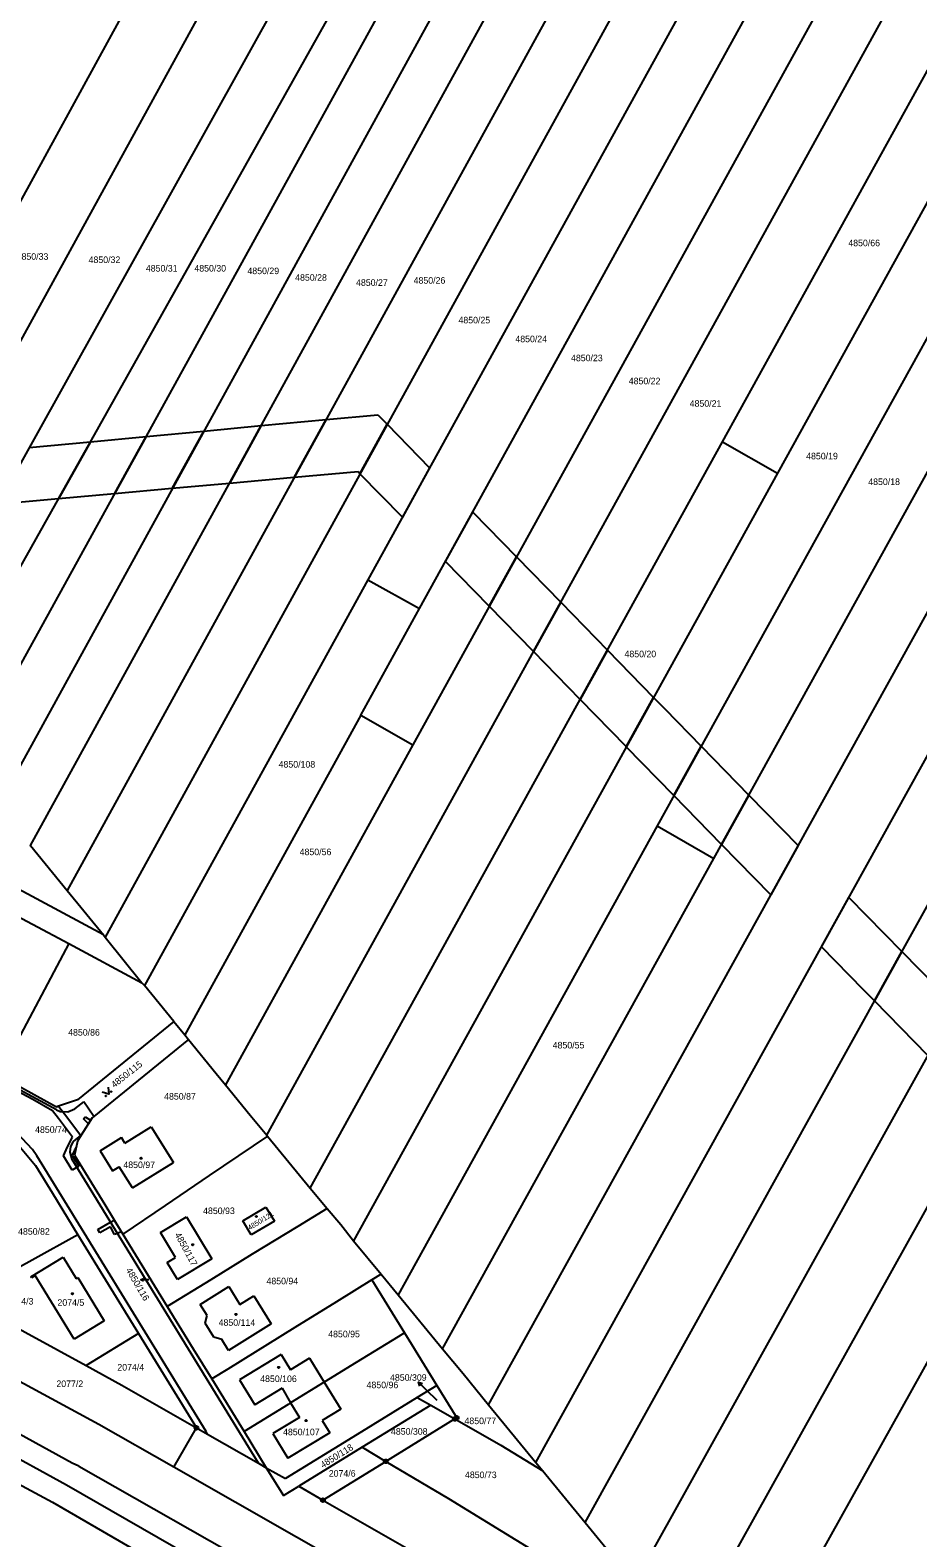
# Model space of a CAD drawing. Extents: x -593183 to -588034, y -1130415 to -1124994.
# Drawn here: x -590230.8 to -590000.6, y -1128322.5 to -1127931.9 of the extents above; entities that cross this region are included whole.
import ezdxf

# ---------------------------------------------------------------- set-up
doc = ezdxf.new("R2010")
doc.units = 0
for name, color, linetype in [('Vrstva 1', 7, 'Continuous'), ('Vrstva 16', 7, 'Continuous'), ('Vrstva 18', 7, 'Continuous'), ('Vrstva 19', 7, 'Continuous'), ('Vrstva 24', 7, 'Continuous'), ('Vrstva 25', 7, 'Continuous'), ('Vrstva 27', 7, 'Continuous')]:
    doc.layers.add(name, color=color, linetype=linetype)

msp = doc.modelspace()

# ---------------------------------------------------------------- linework, layer by layer
at = {"layer": 'Vrstva 1'}
for p, q in [((-590247.64, -1128122.36), (-590063.85, -1127788.98)), ((-590052.36, -1127793.11), (-590239.11, -1128132.82)), ((-590230.65, -1128143.18), (-590041.55, -1127799.08)), ((-590256.27, -1128111.83), (-590083.36, -1127803.85)), ((-590029.27, -1127805.9), (-590221.16, -1128154.82)), ((-590016.69, -1127813.13), (-590211.32, -1128166.89)), ((-590003.51, -1127820.7), (-590102.28, -1128000)), ((-590084.72, -1128000), (-589990.12, -1127828.39)), ((-590117.66, -1127836.27), (-590265.03, -1128101.17)), ((-589976.59, -1127836.17), (-590131.55, -1128117.06)), ((-590169.44, -1128218.19), (-589962.93, -1127844.01)), ((-590051.3, -1128038.51), (-589948.45, -1127852.33)), ((-589934.19, -1127860.52), (-590037.02, -1128046.65)), ((-590154.93, -1127869.68), (-590275.25, -1128088.73)), ((-589919.45, -1127868.99), (-590068.22, -1128138.08)), ((-590053.56, -1128146.52), (-589904.71, -1127877.46)), ((-590111.95, -1128288.06), (-589889.36, -1127886.28)), ((-590189, -1127895.27), (-590287.06, -1128074.36)), ((-590099.69, -1128302.98), (-589873.66, -1127895.29)), ((-590086.89, -1128318.54), (-589857.21, -1127904.69)), ((-590074, -1128334.23), (-589840.46, -1127914.17)), ((-589823.84, -1127923.58), (-590061.19, -1128349.82)), ((-589806.7, -1127933.28), (-590032.15, -1128337.92)), ((-590102.28, -1128000), (-590143.21, -1128074.29)), ((-590129.78, -1128081.74), (-590084.72, -1128000)), ((-590158.13, -1128231.92), (-590051.3, -1128038.51)), ((-590051.3, -1128038.51), (-590037.02, -1128046.65)), ((-590037.02, -1128046.65), (-590146.9, -1128245.55)), ((-590143.21, -1128074.29), (-590201.11, -1128179.4)), ((-590143.21, -1128074.29), (-590129.78, -1128081.74)), ((-590144.99, -1128109.33), (-590129.78, -1128081.74)), ((-590144.99, -1128109.33), (-590190.67, -1128192.2)), ((-590144.99, -1128109.33), (-590131.55, -1128117.06)), ((-590131.55, -1128117.06), (-590180.13, -1128205.12)), ((-590211.78, -1128166.33), (-590265.59, -1128137.33)), ((-590068.22, -1128138.08), (-590135.38, -1128259.55)), ((-590068.22, -1128138.08), (-590053.56, -1128146.52)), ((-590230.86, -1128143.03), (-590230.65, -1128143.18)), ((-590230.65, -1128143.18), (-590221.16, -1128154.82)), ((-590123.85, -1128273.57), (-590053.56, -1128146.52)), ((-590221.16, -1128154.82), (-590211.78, -1128166.33)), ((-590241.02, -1128157.72), (-590220.73, -1128168.54)), ((-590211.78, -1128166.33), (-590211.32, -1128166.89)), ((-590220.73, -1128168.54), (-590238.84, -1128202.69)), ((-590220.73, -1128168.54), (-590201.76, -1128178.77)), ((-590211.32, -1128166.89), (-590201.76, -1128178.77)), ((-590201.11, -1128179.4), (-590201.76, -1128178.77)), ((-590193.47, -1128188.77), (-590201.11, -1128179.4)), ((-590223.89, -1128211.66), (-590273.08, -1128185)), ((-590193.47, -1128188.77), (-590218.46, -1128209.08)), ((-590193.47, -1128188.77), (-590190.67, -1128192.2)), ((-590189.68, -1128193.42), (-590214.24, -1128213.38)), ((-590190.67, -1128192.2), (-590189.68, -1128193.42)), ((-590189.68, -1128193.42), (-590182.49, -1128202.18)), ((-590238.84, -1128202.69), (-590223.92, -1128210.83)), ((-590182.49, -1128202.18), (-590180.13, -1128205.12)), ((-590180.13, -1128205.12), (-590173.68, -1128213.03)), ((-590218.46, -1128209.08), (-590223.92, -1128210.83)), ((-590219.17, -1128211.42), (-590216.84, -1128209.58)), ((-590214.24, -1128213.38), (-590216.84, -1128209.58)), ((-590230.14, -1128221.89), (-590240.92, -1128210.51)), ((-590223.89, -1128211.66), (-590222.98, -1128212.06)), ((-590222.98, -1128212.06), (-590221.01, -1128212.13)), ((-590221.01, -1128212.13), (-590219.17, -1128211.42)), ((-590214.24, -1128213.38), (-590214.69, -1128213.74)), ((-590173.68, -1128213.03), (-590172.01, -1128215.08)), ((-590214.69, -1128213.74), (-590217.53, -1128218.19)), ((-590206.17, -1128220.28), (-590199.37, -1128216.06)), ((-590199.37, -1128216.06), (-590193.6, -1128225.29)), ((-590172.01, -1128215.08), (-590169.44, -1128218.19)), ((-590236.25, -1128217.78), (-590229.38, -1128226.07)), ((-590220.34, -1128222.58), (-590220.21, -1128221.17)), ((-590220.21, -1128221.17), (-590219.5, -1128219.81)), ((-590219.5, -1128219.81), (-590217.53, -1128218.19)), ((-590218.51, -1128219.72), (-590219.28, -1128223.42)), ((-590217.53, -1128218.19), (-590218.51, -1128219.72)), ((-590212.59, -1128222.28), (-590207.06, -1128218.84)), ((-590206.17, -1128220.28), (-590207.06, -1128218.84)), ((-590169.24, -1128218.44), (-590184.34, -1128228.69)), ((-590169.44, -1128218.19), (-590169.24, -1128218.44)), ((-590169.24, -1128218.44), (-590158.13, -1128231.92)), ((-590228.98, -1128223.52), (-590230.14, -1128221.89)), ((-590216.72, -1128243.5), (-590228.98, -1128223.52)), ((-590219.83, -1128224.5), (-590220.34, -1128222.58)), ((-590210.98, -1128238.99), (-590219.83, -1128224.5)), ((-590219.28, -1128223.42), (-590211.43, -1128236.21)), ((-590212.59, -1128222.28), (-590209.37, -1128227.44)), ((-590229.38, -1128226.07), (-590224.99, -1128233.22)), ((-590209.37, -1128227.44), (-590207.68, -1128226.37)), ((-590204.22, -1128231.88), (-590207.68, -1128226.37)), ((-590204.22, -1128231.88), (-590193.6, -1128225.29)), ((-590184.34, -1128228.69), (-590195.76, -1128236.44)), ((-590158.13, -1128231.92), (-590153.8, -1128237.18)), ((-590224.99, -1128233.22), (-590218.37, -1128244)), ((-590211.43, -1128236.21), (-590207.41, -1128242.76)), ((-590195.76, -1128236.44), (-590206.72, -1128243.88)), ((-590175.62, -1128240.41), (-590169.64, -1128236.82)), ((-590169.64, -1128236.82), (-590167.45, -1128240.45)), ((-590174.07, -1128299.15), (-590210.98, -1128238.99)), ((-590196.96, -1128243.44), (-590190.25, -1128239.36)), ((-590190.25, -1128239.36), (-590183.63, -1128250.23)), ((-590173.43, -1128244.06), (-590175.62, -1128240.41)), ((-590167.45, -1128240.45), (-590173.43, -1128244.06)), ((-590153.8, -1128237.18), (-590161.38, -1128241.84)), ((-590153.8, -1128237.18), (-590150.23, -1128241.32)), ((-590218.37, -1128244), (-590230.2, -1128250.56)), ((-590218.37, -1128244), (-590202.67, -1128269.56)), ((-590185.16, -1128295.01), (-590216.72, -1128243.5)), ((-590207.41, -1128242.76), (-590206.72, -1128243.88)), ((-590206.72, -1128243.88), (-590195.2, -1128262.62)), ((-590193.04, -1128249.86), (-590196.96, -1128243.44)), ((-590161.38, -1128241.84), (-590173.16, -1128249.07)), ((-590150.23, -1128241.32), (-590146.9, -1128245.55)), ((-590146.9, -1128245.55), (-590139.76, -1128254.22)), ((-590230.2, -1128250.56), (-590238.51, -1128255.17)), ((-590230.54, -1128254.94), (-590222.22, -1128249.79)), ((-590222.22, -1128249.79), (-590218.83, -1128255.38)), ((-590195.23, -1128251.2), (-590193.04, -1128249.86)), ((-590192.52, -1128255.62), (-590195.23, -1128251.2)), ((-590183.63, -1128250.23), (-590192.52, -1128255.62)), ((-590173.16, -1128249.07), (-590183.88, -1128255.66)), ((-590230.41, -1128255.15), (-590230.54, -1128254.94)), ((-590229.43, -1128254.55), (-590230.41, -1128255.15)), ((-590219.31, -1128271.03), (-590229.43, -1128254.55)), ((-590218.83, -1128255.38), (-590218.4, -1128255.12)), ((-590218.4, -1128255.12), (-590211.58, -1128266.28)), ((-590183.88, -1128255.66), (-590195.2, -1128262.62)), ((-590142.14, -1128255.69), (-590151.36, -1128261.39)), ((-590139.76, -1128254.22), (-590142.14, -1128255.69)), ((-590142.14, -1128255.69), (-590133.7, -1128269.43)), ((-590139.76, -1128254.22), (-590135.38, -1128259.55)), ((-590186.67, -1128262.05), (-590179.29, -1128257.43)), ((-590179.29, -1128257.43), (-590176.4, -1128262.07)), ((-590176.4, -1128262.07), (-590172.79, -1128259.82)), ((-590172.79, -1128259.82), (-590168.26, -1128267.09)), ((-590135.38, -1128259.55), (-590123.85, -1128273.57)), ((-590248.14, -1128260.51), (-590216.27, -1128277.91)), ((-590195.2, -1128262.62), (-590188.46, -1128273.58)), ((-590184.9, -1128264.93), (-590186.67, -1128262.05)), ((-590151.36, -1128261.39), (-590162.14, -1128268.06)), ((-590211.58, -1128266.28), (-590219.31, -1128271.03)), ((-590185.37, -1128266.91), (-590184.9, -1128264.93)), ((-590183.13, -1128270.57), (-590185.37, -1128266.91)), ((-590162.14, -1128268.06), (-590179.54, -1128278.81)), ((-590168.26, -1128267.09), (-590179.32, -1128273.98)), ((-590202.67, -1128269.56), (-590216.27, -1128277.91)), ((-590202.67, -1128269.56), (-590187.63, -1128294.04)), ((-590181.1, -1128271.11), (-590183.13, -1128270.57)), ((-590179.32, -1128273.98), (-590181.1, -1128271.11)), ((-590135.35, -1128270.44), (-590146.23, -1128277.13)), ((-590133.7, -1128269.43), (-590135.35, -1128270.44)), ((-590133.7, -1128269.43), (-590131.88, -1128272.4)), ((-590188.46, -1128273.58), (-590183.68, -1128281.37)), ((-590165.67, -1128275.04), (-590176.46, -1128281.57)), ((-590165.67, -1128275.04), (-590163.22, -1128279.02)), ((-590158.36, -1128276.01), (-590163.22, -1128279.02)), ((-590158.36, -1128276.01), (-590154.51, -1128282.22)), ((-590131.88, -1128272.4), (-590125.32, -1128283.06)), ((-590123.85, -1128273.57), (-590118.53, -1128280)), ((-590212.99, -1128293.16), (-590241.71, -1128277.58)), ((-590216.27, -1128277.91), (-590207, -1128282.98)), ((-590179.54, -1128278.81), (-590183.68, -1128281.37)), ((-590146.23, -1128277.13), (-590154.51, -1128282.22)), ((-590207, -1128282.98), (-590187.63, -1128294.04)), ((-590183.68, -1128281.37), (-590175.3, -1128295)), ((-590176.46, -1128281.57), (-590172.48, -1128288.05)), ((-590165.46, -1128283.75), (-590172.48, -1128288.05)), ((-590165.46, -1128283.75), (-590163.24, -1128287.59)), ((-590154.51, -1128282.22), (-590163.24, -1128287.59)), ((-590154.51, -1128282.22), (-590150.2, -1128289.17)), ((-590125.32, -1128283.06), (-590130.39, -1128286.17)), ((-590118.53, -1128280), (-590111.95, -1128288.06)), ((-590163.24, -1128287.59), (-590163.88, -1128287.98)), ((-590163.24, -1128287.59), (-590160.97, -1128291.32)), ((-590130.39, -1128286.17), (-590148.24, -1128297.15)), ((-590130.39, -1128286.17), (-590126.92, -1128288.15)), ((-590252.77, -1128291.6), (-590221.34, -1128308.77)), ((-590219.89, -1128303.18), (-590247.01, -1128288.36)), ((-590163.88, -1128287.98), (-590175.3, -1128295)), ((-590160.97, -1128291.32), (-590167.81, -1128295.52)), ((-590150.2, -1128289.17), (-590155.02, -1128292.16)), ((-590126.92, -1128288.15), (-590144.7, -1128299.07)), ((-590126.92, -1128288.15), (-590120.63, -1128291.73)), ((-590111.95, -1128288.06), (-590099.69, -1128302.98)), ((-590193.47, -1128304.27), (-590212.99, -1128293.16)), ((-590193.47, -1128304.27), (-590187.63, -1128294.04)), ((-590187.63, -1128294.04), (-590184.74, -1128295.69)), ((-590184.74, -1128295.69), (-590185.16, -1128295.01)), ((-590175.3, -1128295), (-590169.54, -1128304.38)), ((-590167.81, -1128295.52), (-590163.98, -1128301.88)), ((-590153.06, -1128295.31), (-590163.98, -1128301.88)), ((-590155.02, -1128292.16), (-590153.06, -1128295.31)), ((-590120.63, -1128291.73), (-590138.54, -1128302.72)), ((-590120.63, -1128291.73), (-590108.72, -1128298.52)), ((-590184.74, -1128295.69), (-590171.58, -1128303.22)), ((-590171.58, -1128303.22), (-590174.07, -1128299.15)), ((-590148.24, -1128297.15), (-590164.6, -1128307.2)), ((-590144.7, -1128299.07), (-590161.14, -1128309.18)), ((-590144.7, -1128299.07), (-590138.54, -1128302.72)), ((-590108.72, -1128298.52), (-590097.81, -1128305.17)), ((-590249.77, -1128300.01), (-590224.97, -1128313.33)), ((-590218.14, -1128303.96), (-590219.89, -1128303.18)), ((-590171.58, -1128303.22), (-590169.54, -1128304.38)), ((-590154.86, -1128312.77), (-590138.54, -1128302.72)), ((-590138.54, -1128302.72), (-590122.34, -1128312.32)), ((-590099.69, -1128302.98), (-590097.81, -1128305.17)), ((-590218.14, -1128303.96), (-590139.79, -1128348.45)), ((-590133.81, -1128338.21), (-590193.47, -1128304.27)), ((-590169.54, -1128304.38), (-590164.6, -1128307.2)), ((-590169.54, -1128304.38), (-590165.1, -1128311.61)), ((-590097.81, -1128305.17), (-590086.89, -1128318.54)), ((-590221.34, -1128308.77), (-590145.56, -1128352.29)), ((-590165.1, -1128311.61), (-590161.14, -1128309.18)), ((-590161.14, -1128309.18), (-590154.86, -1128312.77)), ((-590224.97, -1128313.33), (-590146.53, -1128358.67)), ((-590154.86, -1128312.77), (-590127.62, -1128328.33)), ((-590122.34, -1128312.32), (-590061.19, -1128349.82)), ((-590086.89, -1128318.54), (-590074, -1128334.23))]:
    msp.add_line(p, q, dxfattribs=at)
msp.add_lwpolyline([(-590125.32, -1128283.06), (-590120.17, -1128291.44), (-590120.63, -1128291.73)], dxfattribs=at)
at = {"layer": 'Vrstva 16'}
msp.add_line((-590125.27, -1128286.97), (-590127.97, -1128284.32), dxfattribs=at)
at = {"layer": 'Vrstva 24'}
for centre, radius in [((-590120.63, -1128291.73), 0.5), ((-590120.17, -1128291.44), 0.5), ((-590120.17, -1128291.44), 0.0327), ((-590187.63, -1128294.04), 0.5), ((-590187.63, -1128294.04), 0.0327), ((-590120.63, -1128291.73), 0.0327), ((-590138.54, -1128302.72), 0.5), ((-590138.54, -1128302.72), 0.0327), ((-590154.86, -1128312.77), 0.5), ((-590154.86, -1128312.77), 0.0327)]:
    msp.add_circle(centre, radius, dxfattribs=at)
at = {"layer": 'Vrstva 25'}
for p, q in [((-590200.01, -1128255.73), (-590202.08, -1128255.7)), ((-590127.97, -1128284.32), (-590130.11, -1128282.22))]:
    msp.add_line(p, q, dxfattribs=at)
for points in [[(-590210.54, -1128205.78), (-590210.39, -1128207.58), (-590212.11, -1128207.03)], [(-590201.4, -1128256.05), (-590202.08, -1128255.7), (-590201.38, -1128255.36)], [(-590129.75, -1128283.28), (-590130.11, -1128282.22), (-590129.05, -1128282.56)]]:
    msp.add_lwpolyline(points, dxfattribs=at)
for centre, radius in [((-590211.16, -1128208.06), 0.1), ((-590209.75, -1128206.94), 0.1), ((-590202.01, -1128224.2), 0.175), ((-590202.01, -1128224.2), 0.15), ((-590172.1, -1128239.28), 0.175), ((-590172.1, -1128239.28), 0.15), ((-590188.62, -1128246.61), 0.175), ((-590188.62, -1128246.61), 0.15), ((-590219.8, -1128259.29), 0.175), ((-590219.8, -1128259.29), 0.15), ((-590177.4, -1128264.66), 0.175), ((-590177.4, -1128264.66), 0.15), ((-590166.33, -1128278.37), 0.175), ((-590166.33, -1128278.37), 0.15), ((-590159.23, -1128292.16), 0.175), ((-590159.23, -1128292.16), 0.15)]:
    msp.add_circle(centre, radius, dxfattribs=at)
at = {"layer": 'Vrstva 27'}
for p, q in [((-590170.84, -1128034.35), (-590154.04, -1128032.77)), ((-590162.3, -1128047.8), (-590154.04, -1128032.77)), ((-590154.04, -1128032.77), (-590162.3, -1128047.8)), ((-590154.04, -1128032.77), (-590140.61, -1128031.51)), ((-590140.61, -1128031.51), (-590138.2, -1128033.98)), ((-590215.11, -1128038.51), (-590200.67, -1128037.15)), ((-590208.86, -1128052.02), (-590200.67, -1128037.15)), ((-590200.67, -1128037.15), (-590208.86, -1128052.02)), ((-590200.67, -1128037.15), (-590185.75, -1128035.75)), ((-590185.75, -1128035.75), (-590193.95, -1128050.67)), ((-590193.95, -1128050.67), (-590185.75, -1128035.75)), ((-590185.75, -1128035.75), (-590170.84, -1128034.35)), ((-590170.84, -1128034.35), (-590179.07, -1128049.32)), ((-590179.07, -1128049.32), (-590170.84, -1128034.35)), ((-590138.2, -1128033.98), (-590145.25, -1128046.8)), ((-590145.25, -1128046.8), (-590138.2, -1128033.98)), ((-590138.2, -1128033.98), (-590127.21, -1128045.25)), ((-590231, -1128040), (-590215.11, -1128038.51)), ((-590215.11, -1128038.51), (-590223.43, -1128053.33)), ((-590223.43, -1128053.33), (-590215.11, -1128038.51)), ((-590127.21, -1128045.25), (-590134.27, -1128058.06)), ((-590179.07, -1128049.32), (-590193.95, -1128050.67)), ((-590162.3, -1128047.8), (-590179.07, -1128049.32)), ((-590145.74, -1128046.3), (-590162.3, -1128047.8)), ((-590145.25, -1128046.8), (-590145.74, -1128046.3)), ((-590134.27, -1128058.06), (-590145.25, -1128046.8)), ((-590223.43, -1128053.33), (-590237.62, -1128054.62)), ((-590208.86, -1128052.02), (-590223.43, -1128053.33)), ((-590193.95, -1128050.67), (-590208.86, -1128052.02)), ((-590123.06, -1128069.55), (-590116, -1128056.74)), ((-590116, -1128056.74), (-590104.68, -1128068.35)), ((-590104.68, -1128068.35), (-590111.74, -1128081.16)), ((-590111.74, -1128081.16), (-590104.68, -1128068.35)), ((-590104.68, -1128068.35), (-590093.22, -1128080.09)), ((-590111.74, -1128081.16), (-590123.06, -1128069.55)), ((-590100.29, -1128092.9), (-590093.22, -1128080.09)), ((-590093.22, -1128080.09), (-590100.29, -1128092.9)), ((-590093.22, -1128080.09), (-590081.12, -1128092.5)), ((-590100.29, -1128092.9), (-590111.74, -1128081.16)), ((-590088.19, -1128105.3), (-590100.29, -1128092.9)), ((-590088.19, -1128105.3), (-590081.12, -1128092.5)), ((-590081.12, -1128092.5), (-590088.19, -1128105.3)), ((-590081.12, -1128092.5), (-590069.14, -1128104.79)), ((-590076.27, -1128117.53), (-590088.19, -1128105.3)), ((-590069.14, -1128104.79), (-590076.21, -1128117.59)), ((-590076.21, -1128117.59), (-590069.14, -1128104.79)), ((-590069.14, -1128104.79), (-590066.25, -1128107.75)), ((-590066.25, -1128107.75), (-590056.8, -1128117.42)), ((-590076.21, -1128117.59), (-590076.27, -1128117.53)), ((-590063.87, -1128130.22), (-590076.21, -1128117.59)), ((-590056.8, -1128117.42), (-590063.87, -1128130.22)), ((-590063.87, -1128130.22), (-590056.8, -1128117.42)), ((-590056.8, -1128117.42), (-590044.45, -1128130.06)), ((-590051.53, -1128142.85), (-590063.87, -1128130.22)), ((-590051.53, -1128142.85), (-590044.45, -1128130.06)), ((-590044.45, -1128130.06), (-590051.53, -1128142.85)), ((-590044.45, -1128130.06), (-590031.67, -1128143.14)), ((-590038.75, -1128155.93), (-590051.53, -1128142.85)), ((-590031.67, -1128143.14), (-590038.75, -1128155.93)), ((-590025.61, -1128169.37), (-590018.53, -1128156.59)), ((-590018.53, -1128156.59), (-590004.8, -1128170.63)), ((-590014.73, -1128180.5), (-590025.61, -1128169.37)), ((-590004.8, -1128170.63), (-590011.89, -1128183.4)), ((-590011.89, -1128183.4), (-590004.8, -1128170.63)), ((-590004.8, -1128170.63), (-590004.72, -1128170.72)), ((-590004.72, -1128170.72), (-589990.93, -1128184.82)), ((-590011.89, -1128183.4), (-590014.73, -1128180.5)), ((-589998.03, -1128197.58), (-590011.89, -1128183.4)), ((-590238.84, -1128202.69), (-590223.92, -1128210.83)), ((-590230.05, -1128208.98), (-590235.44, -1128206.13)), ((-590224.99, -1128211.93), (-590230.05, -1128208.98)), ((-590223.41, -1128213.87), (-590224.99, -1128211.93)), ((-590223.92, -1128210.83), (-590223.44, -1128210.67)), ((-590223.44, -1128210.67), (-590221.83, -1128212.63)), ((-590221.83, -1128212.63), (-590217.59, -1128218.28)), ((-590216.9, -1128214), (-590216.46, -1128213.48)), ((-590216.46, -1128213.48), (-590215.07, -1128214.33)), ((-590219.74, -1128218.75), (-590223.41, -1128213.87)), ((-590215.65, -1128215.25), (-590216.9, -1128214)), ((-590215.07, -1128214.33), (-590215.65, -1128215.25)), ((-590222.1, -1128223.56), (-590221.05, -1128221.24)), ((-590221.05, -1128221.24), (-590219.74, -1128218.75)), ((-590218.51, -1128219.72), (-590218.85, -1128221.36)), ((-590217.59, -1128218.28), (-590218.51, -1128219.72)), ((-590219.83, -1128227.27), (-590222.1, -1128223.56)), ((-590219.25, -1128222.12), (-590219.84, -1128223.42)), ((-590219.84, -1128223.42), (-590218.12, -1128226.23)), ((-590218.85, -1128221.36), (-590219.25, -1128222.12)), ((-590218.6, -1128226.52), (-590219.83, -1128227.27)), ((-590218.12, -1128226.23), (-590218.6, -1128226.52)), ((-590213.17, -1128242.64), (-590209.89, -1128240.76)), ((-590209.89, -1128240.76), (-590208.96, -1128240.23)), ((-590208.96, -1128240.23), (-590207.41, -1128242.76)), ((-590212.67, -1128243.51), (-590213.17, -1128242.64)), ((-590209.93, -1128241.94), (-590212.67, -1128243.51)), ((-590208.91, -1128243.98), (-590209.93, -1128241.94)), ((-590208.13, -1128243.64), (-590208.91, -1128243.98)), ((-590207.13, -1128243.22), (-590208.13, -1128243.64)), ((-590207.41, -1128242.76), (-590207.13, -1128243.22))]:
    msp.add_line(p, q, dxfattribs=at)

# ---------------------------------------------------------------- texts
at = {"layer": 'Vrstva 16'}
msp.add_text('4850/116', height=1.7, rotation=300.4503, dxfattribs=at).set_placement((-590206.02, -1128253.16))
msp.add_text('4850/309', height=1.7, dxfattribs=at).set_placement((-590137.46, -1128281.85))
at = {"layer": 'Vrstva 18'}
for s, height, p in [('4850/66', 1.7, (-590018.66, -1127987.86)), ('4850/33', 1.7, (-590234.25, -1127991.37)), ('4850/32', 1.7, (-590215.6, -1127992.21)), ('4850/31', 1.7, (-590200.76, -1127994.43)), ('4850/30', 1.7, (-590188.18, -1127994.42)), ('4850/29', 1.7, (-590174.43, -1127995.09)), ('4850/28', 1.7, (-590162.05, -1127996.8)), ('4850/27', 1.7, (-590146.27, -1127998.12)), ('4850/26', 1.7, (-590131.34, -1127997.56)), ('4850/25', 1.7, (-590119.72, -1128007.85)), ('4850/24', 1.7, (-590104.97, -1128012.73)), ('4850/23', 1.7, (-590090.54, -1128017.65)), ('4850/22', 1.7, (-590075.58, -1128023.63)), ('4850/21', 1.7, (-590059.78, -1128029.45)), ('4850/19', 1.7, (-590029.59, -1128043.08)), ('4850/18', 1.7, (-590013.49, -1128049.74)), ('4850/20', 1.7, (-590076.68, -1128094.36)), ('4850/108', 1.7, (-590166.34, -1128122.96)), ('4850/56', 1.7, (-590160.89, -1128145.65)), ('4850/86', 1.7, (-590220.9, -1128192.41)), ('4850/55', 1.7, (-590095.29, -1128195.73)), ('4850/87', 1.7, (-590196.02, -1128209)), ('4850/74', 1.7, (-590229.47, -1128217.61)), ('4850/93', 1.7, (-590185.92, -1128238.65)), ('4850/82', 1.7, (-590233.88, -1128244)), ('4850/94', 1.7, (-590169.49, -1128256.85)), ('2074/3', 1.7, (-590236.85, -1128262.09)), ('4850/95', 1.7, (-590153.49, -1128270.58)), ('2074/4', 1.7, (-590208.15, -1128279.2)), ('2077/2', 1.7, (-590223.95, -1128283.47)), ('4850/96', 1.7, (-590143.54, -1128283.77)), ('4850/309', 0.1, (-590125.57, -1128286.97)), ('4850/77', 1.7, (-590118.16, -1128293.08)), ('4850/308', 1.7, (-590137.22, -1128295.82)), ('2074/6', 1.7, (-590153.34, -1128306.7)), ('4850/73', 1.7, (-590118.03, -1128307.07))]:
    msp.add_text(s, height=height, dxfattribs=at).set_placement(p)
for s, height, rotation, p in [('4850/115', 1.7, 38.3987, (-590208.93, -1128206.03)), ('4850/116', 0.01, 300.4503, (-590200.01, -1128255.73)), ('4850/118', 1.7, 31.858, (-590154.89, -1128304.55))]:
    msp.add_text(s, height=height, rotation=rotation, dxfattribs=at).set_placement(p)
at = {"layer": 'Vrstva 19'}
for s, p in [('4850/97', (-590206.59, -1128226.73)), ('2074/5', (-590223.67, -1128262.42)), ('4850/114', (-590181.89, -1128267.61)), ('4850/106', (-590171.12, -1128282.17)), ('4850/107', (-590165.19, -1128295.96))]:
    msp.add_text(s, height=1.7, dxfattribs=at).set_placement(p)
for s, height, rotation, p in [('4850/121', 1.3, 31.4295, (-590173.83, -1128242.86)), ('4850/117', 1.7, 298.6476, (-590193.34, -1128243.98))]:
    msp.add_text(s, height=height, rotation=rotation, dxfattribs=at).set_placement(p)

doc.saveas('drawing.dxf')
